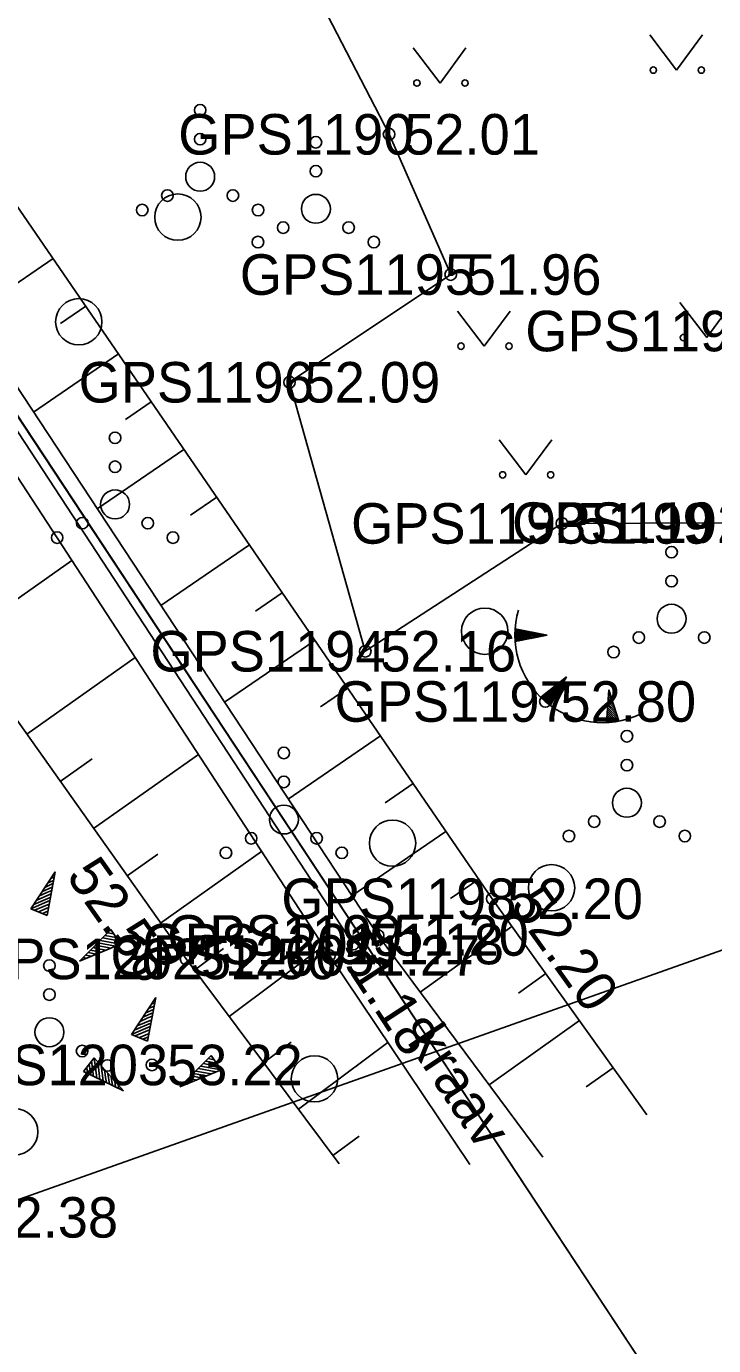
# Model space of a CAD drawing. Extents: x 551623 to 559850, y 6561220 to 6567135.
# Drawn here: x 555256.53 to 555268.4, y 6565096.73 to 6565119.52 of the extents above; entities that cross this region are included whole.
import ezdxf

# ---------------------------------------------------------------- set-up
doc = ezdxf.new("R2010")
doc.units = 0
for name, color, linetype in [('HALJASTUS', 7, 'Continuous'), ('KORGUS-EH2000', 7, 'Continuous'), ('MOOTKORG-EH2000', 7, 'Continuous'), ('MOOTMPUNKT', 7, 'Continuous'), ('MOOTNR', 7, 'Continuous'), ('MOOTPIIR', 7, 'Continuous'), ('PIIR', 7, 'Continuous'), ('RELJEEF', 7, 'Continuous'), ('VEEKOGU', 7, 'Continuous')]:
    doc.layers.add(name, color=color, linetype=linetype)

msp = doc.modelspace()

# ---------------------------------------------------------------- linework, layer by layer
at = {"layer": 'HALJASTUS'}
for p, q in [((555267.294, 6565119.376), (555267.757, 6565118.769)), ((555267.757, 6565118.769), (555268.203, 6565119.376)), ((555263.213, 6565119.152), (555263.676, 6565118.545)), ((555263.676, 6565118.545), (555264.122, 6565119.152)), ((555263.973, 6565114.606), (555264.437, 6565113.999)), ((555264.437, 6565113.999), (555264.882, 6565114.606)), ((555267.814, 6565114.754), (555268.278, 6565114.147)), ((555268.278, 6565114.147), (555268.723, 6565114.754)), ((555264.693, 6565112.382), (555265.157, 6565111.775)), ((555265.157, 6565111.775), (555265.602, 6565112.382))]:
    msp.add_line(p, q, dxfattribs=at)
msp.add_lwpolyline([(555277.06, 6565106.584), (555277.255, 6565111.788), (555268.557, 6565110.949), (555265.778, 6565110.936), (555262.384, 6565108.727), (555261.075, 6565113.375), (555263.858, 6565115.236), (555262.795, 6565117.659), (555261.001, 6565121.133), (555260.129, 6565122.751), (555257.76, 6565125.864), (555253.762, 6565133.295), (555248.914, 6565136.251)], dxfattribs=at)
for centre, radius in [((555267.356, 6565118.769), 0.055), ((555268.185, 6565118.769), 0.055), ((555263.275, 6565118.545), 0.055), ((555264.104, 6565118.545), 0.055), ((555259.533, 6565118.076), 0.1), ((555259.533, 6565117.576), 0.1), ((555261.531, 6565117.522), 0.1), ((555259.533, 6565116.926), 0.25), ((555261.531, 6565117.022), 0.1), ((555259.148, 6565116.228), 0.4), ((555258.968, 6565116.601), 0.1), ((555260.098, 6565116.601), 0.1), ((555261.531, 6565116.372), 0.25), ((555258.533, 6565116.351), 0.1), ((555260.533, 6565116.351), 0.1), ((555260.966, 6565116.047), 0.1), ((555262.096, 6565116.047), 0.1), ((555260.531, 6565115.797), 0.1), ((555262.531, 6565115.797), 0.1), ((555257.438, 6565114.421), 0.4), ((555267.877, 6565114.147), 0.055), ((555264.036, 6565113.999), 0.055), ((555264.864, 6565113.999), 0.055), ((555258.064, 6565112.415), 0.1), ((555258.064, 6565111.915), 0.1), ((555264.756, 6565111.775), 0.055), ((555265.585, 6565111.775), 0.055), ((555258.064, 6565111.265), 0.25), ((555257.499, 6565110.94), 0.1), ((555258.629, 6565110.94), 0.1), ((555257.064, 6565110.69), 0.1), ((555259.064, 6565110.69), 0.1), ((555267.671, 6565110.439), 0.1), ((555267.671, 6565109.939), 0.1), ((555267.671, 6565109.289), 0.25), ((555264.445, 6565109.073), 0.4), ((555267.106, 6565108.964), 0.1), ((555268.236, 6565108.964), 0.1), ((555266.671, 6565108.714), 0.1), ((555266.9, 6565107.259), 0.1), ((555260.978, 6565106.97), 0.1), ((555266.9, 6565106.759), 0.1), ((555260.978, 6565106.47), 0.1), ((555266.9, 6565106.109), 0.25), ((555260.978, 6565105.82), 0.25), ((555266.335, 6565105.784), 0.1), ((555267.465, 6565105.784), 0.1), ((555262.855, 6565105.411), 0.4), ((555260.413, 6565105.495), 0.1), ((555261.543, 6565105.495), 0.1), ((555265.9, 6565105.534), 0.1), ((555267.9, 6565105.534), 0.1), ((555259.978, 6565105.245), 0.1), ((555261.978, 6565105.245), 0.1), ((555265.6, 6565104.64), 0.4), ((555256.93, 6565103.295), 0.1), ((555256.93, 6565102.795), 0.1), ((555256.93, 6565102.145), 0.25), ((555257.495, 6565101.82), 0.1), ((555257.93, 6565101.57), 0.1), ((555261.507, 6565101.339), 0.4), ((555256.331, 6565100.424), 0.4)]:
    msp.add_circle(centre, radius, dxfattribs=at)
at = {"layer": 'KORGUS-EH2000'}
for centre in [(555263.858, 6565115.236), (555261.075, 6565113.375), (555262.384, 6565108.727), (555265.492, 6565107.859), (555264.574, 6565104.451), (555262.176, 6565103.668), (555259.289, 6565103.411), (555258.701, 6565101.579)]:
    msp.add_circle(centre, 0.1, dxfattribs=at)
at = {"layer": 'MOOTMPUNKT'}
for centre in [(555262.795, 6565117.659), (555263.858, 6565115.236), (555261.075, 6565113.375), (555265.778, 6565110.936), (555262.384, 6565108.727), (555265.492, 6565107.859), (555264.574, 6565104.451), (555262.604, 6565103.817), (555262.176, 6565103.668), (555259.289, 6565103.411), (555261.764, 6565103.47), (555258.701, 6565101.579)]:
    msp.add_circle(centre, 0.1, dxfattribs=at)
at = {"layer": 'MOOTPIIR'}
msp.add_lwpolyline([(555147.465, 6565082.979), (555153.125, 6565104.459), (555157.981, 6565122.311), (555163.2, 6565141.618), (555175.303, 6565138.726), (555190.232, 6565137.368), (555210.946, 6565134.177), (555222.4, 6565133.017), (555236.459, 6565117.362), (555247.686, 6565098.015), (555255.514, 6565098.946), (555277.06, 6565106.584), (555291.997, 6565107.634)], dxfattribs=at)
at = {"layer": 'PIIR'}
msp.add_lwpolyline([(555288.85, 6565092.31), (555275.41, 6565088.83), (555273.15, 6565087.34), (555239.11, 6565139), (555231.12, 6565150.64), (555225.89, 6565157.13), (555173.21, 6565166.35), (555173.84, 6565168.77), (555191.64, 6565237.48), (555195.28, 6565271.63), (555195.08, 6565294.61), (555205.15, 6565297.11), (555275.38, 6565300.17), (555292.52, 6565297.57)], dxfattribs=at)
msp.add_lwpolyline([(555172.58, 6565163.93), (555173.21, 6565166.35), (555225.89, 6565157.13), (555231.12, 6565150.64), (555239.11, 6565139), (555273.15, 6565087.34), (555275.41, 6565088.83), (555288.85, 6565092.31), (555289.83, 6565088.53), (555295.15, 6565083.63), (555324.46, 6565074.96), (555339.51, 6565058.58), (555337.29, 6565046.66), (555323.9, 6565035.68), (555298.08, 6565033.06), (555286.82, 6565022.41), (555284.62, 6565010.72), (555273.43, 6565013.07), (555140.74, 6565041.04)], close=True, dxfattribs=at)
at = {"layer": 'RELJEEF'}
for p, q in [((555256.993, 6565115.514), (555255.559, 6565114.531)), ((555257.558, 6565114.689), (555257.123, 6565114.391)), ((555258.123, 6565113.864), (555256.658, 6565112.86)), ((555258.688, 6565113.039), (555258.244, 6565112.734)), ((555259.254, 6565112.214), (555257.757, 6565111.188)), ((555259.819, 6565111.389), (555259.365, 6565111.078)), ((555260.384, 6565110.564), (555258.856, 6565109.517)), ((555255.383, 6565108.927), (555257.316, 6565110.297)), ((555260.95, 6565109.739), (555260.486, 6565109.422)), ((555264.966, 6565109.046), (555265.033, 6565109.1)), ((555264.966, 6565109.014), (555265.065, 6565109.093)), ((555264.966, 6565108.982), (555265.097, 6565109.087)), ((555264.967, 6565109.079), (555265.001, 6565109.106)), ((555264.967, 6565108.951), (555265.129, 6565109.081)), ((555264.968, 6565108.92), (555265.162, 6565109.075)), ((555265.526, 6565109.004), (555264.969, 6565109.112)), ((555264.98, 6565108.897), (555265.194, 6565109.069)), ((555265.033, 6565108.908), (555265.226, 6565109.062)), ((555261.515, 6565108.915), (555259.955, 6565107.845)), ((555265.526, 6565109.004), (555264.97, 6565108.895)), ((555265.086, 6565108.918), (555265.258, 6565109.056)), ((555265.139, 6565108.929), (555265.291, 6565109.05)), ((555265.192, 6565108.939), (555265.323, 6565109.044)), ((555265.245, 6565108.949), (555265.355, 6565109.037)), ((555265.298, 6565108.96), (555265.387, 6565109.031)), ((555265.351, 6565108.97), (555265.42, 6565109.025)), ((555265.404, 6565108.981), (555265.452, 6565109.019)), ((555265.457, 6565108.991), (555265.484, 6565109.013)), ((555256.539, 6565107.295), (555258.409, 6565108.62)), ((555265.858, 6565108.284), (555265.413, 6565107.932)), ((555265.858, 6565108.284), (555265.578, 6565107.791)), ((555265.69, 6565107.988), (555265.696, 6565108.156)), ((555265.716, 6565108.035), (555265.721, 6565108.176)), ((555265.743, 6565108.082), (555265.747, 6565108.197)), ((555265.77, 6565108.129), (555265.773, 6565108.217)), ((555265.796, 6565108.176), (555265.799, 6565108.237)), ((555265.823, 6565108.223), (555265.824, 6565108.258)), ((555262.08, 6565108.09), (555261.608, 6565107.766)), ((555265.437, 6565107.91), (555265.438, 6565107.952)), ((555265.461, 6565107.887), (555265.464, 6565107.973)), ((555265.485, 6565107.866), (555265.49, 6565107.993)), ((555265.51, 6565107.845), (555265.516, 6565108.013)), ((555265.534, 6565107.825), (555265.541, 6565108.034)), ((555265.558, 6565107.806), (555265.567, 6565108.054)), ((555265.583, 6565107.801), (555265.593, 6565108.074)), ((555265.61, 6565107.848), (555265.619, 6565108.095)), ((555265.636, 6565107.895), (555265.644, 6565108.115)), ((555265.663, 6565107.941), (555265.67, 6565108.136)), ((555266.59, 6565108.06), (555266.548, 6565107.495)), ((555266.644, 6565107.891), (555266.582, 6565107.952)), ((555266.628, 6565107.942), (555266.584, 6565107.985)), ((555266.611, 6565107.994), (555266.587, 6565108.018)), ((555266.59, 6565108.06), (555266.763, 6565107.521)), ((555266.76, 6565107.531), (555266.565, 6565107.723)), ((555266.743, 6565107.582), (555266.567, 6565107.756)), ((555266.727, 6565107.633), (555266.57, 6565107.789)), ((555266.71, 6565107.685), (555266.572, 6565107.821)), ((555266.694, 6565107.736), (555266.575, 6565107.854)), ((555266.677, 6565107.788), (555266.577, 6565107.887)), ((555266.661, 6565107.839), (555266.579, 6565107.92)), ((555266.58, 6565107.497), (555266.55, 6565107.527)), ((555266.613, 6565107.499), (555266.552, 6565107.56)), ((555266.645, 6565107.503), (555266.555, 6565107.592)), ((555266.677, 6565107.507), (555266.557, 6565107.625)), ((555266.708, 6565107.511), (555266.56, 6565107.658)), ((555266.739, 6565107.516), (555266.562, 6565107.69)), ((555262.646, 6565107.265), (555261.054, 6565106.174)), ((555257.117, 6565106.479), (555257.668, 6565106.87)), ((555257.694, 6565105.663), (555259.502, 6565106.943)), ((555263.211, 6565106.44), (555262.729, 6565106.109)), ((555263.776, 6565105.615), (555262.153, 6565104.503)), ((555258.272, 6565104.847), (555258.805, 6565105.224)), ((555258.85, 6565104.031), (555260.594, 6565105.266)), ((555256.611, 6565104.278), (555257.031, 6565104.918)), ((555257.031, 6565104.918), (555256.891, 6565104.163)), ((555256.906, 6565104.728), (555257.006, 6565104.768)), ((555256.956, 6565104.803), (555257.016, 6565104.828)), ((555257.006, 6565104.878), (555257.026, 6565104.888)), ((555264.341, 6565104.79), (555263.852, 6565104.455)), ((555256.711, 6565104.428), (555256.961, 6565104.533)), ((555256.761, 6565104.503), (555256.886, 6565104.558)), ((555256.811, 6565104.578), (555256.981, 6565104.653)), ((555256.861, 6565104.653), (555256.991, 6565104.713)), ((555256.886, 6565104.558), (555256.971, 6565104.593)), ((555256.611, 6565104.278), (555256.936, 6565104.418)), ((555256.611, 6565104.278), (555256.891, 6565104.163)), ((555256.611, 6565104.278), (555256.611, 6565104.278)), ((555256.661, 6565104.353), (555256.946, 6565104.473)), ((555256.676, 6565104.253), (555256.926, 6565104.358)), ((555256.741, 6565104.223), (555256.916, 6565104.298)), ((555256.811, 6565104.198), (555256.906, 6565104.238)), ((555256.876, 6565104.173), (555256.891, 6565104.178)), ((555257.449, 6565103.372), (555257.989, 6565103.917)), ((555258.079, 6565103.782), (555257.894, 6565103.817)), ((555258.039, 6565103.842), (555257.939, 6565103.862)), ((555257.999, 6565103.902), (555257.979, 6565103.902)), ((555258.159, 6565103.667), (555257.989, 6565103.917)), ((555264.916, 6565103.972), (555263.331, 6565102.838)), ((555258.159, 6565103.667), (555257.449, 6565103.372)), ((555257.774, 6565103.587), (555257.684, 6565103.607)), ((555257.989, 6565103.597), (555257.724, 6565103.647)), ((555258.074, 6565103.632), (555257.769, 6565103.692)), ((555258.159, 6565103.667), (555257.809, 6565103.732)), ((555258.119, 6565103.722), (555257.854, 6565103.777)), ((555258.159, 6565103.667), (555258.159, 6565103.667)), ((555259.433, 6565103.218), (555259.937, 6565103.594)), ((555260.031, 6565102.417), (555261.659, 6565103.632)), ((555257.489, 6565103.387), (555257.474, 6565103.392)), ((555257.574, 6565103.422), (555257.514, 6565103.437)), ((555257.659, 6565103.457), (555257.554, 6565103.477)), ((555257.739, 6565103.492), (555257.599, 6565103.522)), ((555257.824, 6565103.527), (555257.639, 6565103.562)), ((555257.909, 6565103.562), (555257.774, 6565103.587)), ((555265.498, 6565103.158), (555265.027, 6565102.822)), ((555258.346, 6565102.105), (555258.766, 6565102.745)), ((555258.766, 6565102.745), (555258.626, 6565101.99)), ((555258.741, 6565102.705), (555258.761, 6565102.715)), ((555258.546, 6565102.405), (555258.716, 6565102.48)), ((555258.596, 6565102.48), (555258.726, 6565102.54)), ((555258.641, 6565102.555), (555258.741, 6565102.595)), ((555258.691, 6565102.63), (555258.751, 6565102.655)), ((555258.346, 6565102.105), (555258.671, 6565102.245)), ((555258.396, 6565102.18), (555258.681, 6565102.3)), ((555258.446, 6565102.255), (555258.696, 6565102.36)), ((555258.496, 6565102.33), (555258.621, 6565102.385)), ((555258.621, 6565102.385), (555258.706, 6565102.42)), ((555266.08, 6565102.345), (555264.524, 6565101.233)), ((555258.346, 6565102.105), (555258.626, 6565101.99)), ((555258.346, 6565102.105), (555258.346, 6565102.105)), ((555258.411, 6565102.08), (555258.661, 6565102.185)), ((555258.476, 6565102.05), (555258.651, 6565102.125)), ((555258.546, 6565102.025), (555258.641, 6565102.065)), ((555258.611, 6565102), (555258.626, 6565102.005)), ((555260.629, 6565101.616), (555261.105, 6565101.971)), ((555261.228, 6565100.814), (555262.773, 6565101.968)), ((555257.704, 6565101.704), (555257.519, 6565101.464)), ((555257.619, 6565101.594), (555257.644, 6565101.409)), ((555257.659, 6565101.649), (555257.694, 6565101.379)), ((555257.704, 6565101.704), (555258.209, 6565101.134)), ((555257.704, 6565101.704), (555257.749, 6565101.354)), ((555257.704, 6565101.704), (555257.704, 6565101.704)), ((555257.764, 6565101.639), (555257.804, 6565101.329)), ((555257.824, 6565101.569), (555257.859, 6565101.304)), ((555259.184, 6565101.199), (555259.724, 6565101.744)), ((555259.894, 6565101.494), (555259.544, 6565101.559)), ((555259.854, 6565101.549), (555259.589, 6565101.604)), ((555259.814, 6565101.609), (555259.629, 6565101.644)), ((555259.774, 6565101.669), (555259.674, 6565101.689)), ((555259.734, 6565101.729), (555259.714, 6565101.729)), ((555259.894, 6565101.494), (555259.724, 6565101.744)), ((555258.209, 6565101.134), (555257.519, 6565101.464)), ((555257.529, 6565101.479), (555257.534, 6565101.459)), ((555257.574, 6565101.534), (555257.589, 6565101.434)), ((555257.884, 6565101.504), (555257.899, 6565101.364)), ((555257.899, 6565101.364), (555257.914, 6565101.274)), ((555257.939, 6565101.434), (555257.969, 6565101.249)), ((555257.999, 6565101.369), (555258.019, 6565101.224)), ((555259.894, 6565101.494), (555259.184, 6565101.199)), ((555259.474, 6565101.319), (555259.334, 6565101.349)), ((555259.559, 6565101.354), (555259.374, 6565101.389)), ((555259.509, 6565101.414), (555259.419, 6565101.434)), ((555259.724, 6565101.424), (555259.459, 6565101.474)), ((555259.809, 6565101.459), (555259.504, 6565101.519)), ((555259.644, 6565101.389), (555259.509, 6565101.414)), ((555259.894, 6565101.494), (555259.894, 6565101.494)), ((555266.661, 6565101.532), (555266.199, 6565101.201)), ((555258.059, 6565101.299), (555258.074, 6565101.199)), ((555258.119, 6565101.234), (555258.129, 6565101.169)), ((555258.179, 6565101.164), (555258.184, 6565101.144)), ((555259.224, 6565101.214), (555259.209, 6565101.219)), ((555259.309, 6565101.249), (555259.249, 6565101.264)), ((555259.394, 6565101.284), (555259.289, 6565101.304)), ((555261.826, 6565100.013), (555262.277, 6565100.35))]:
    msp.add_line(p, q, dxfattribs=at)
msp.add_lwpolyline([(555267.243, 6565100.718), (555264.574, 6565104.451), (555253.061, 6565121.25), (555242.65, 6565138.338), (555234.145, 6565148.829), (555233.386, 6565148.636), (555231.367, 6565148.23), (555230.85, 6565146.543), (555236.09, 6565137.882), (555248.799, 6565118.225), (555259.289, 6565103.411), (555261.934, 6565099.868)], dxfattribs=at)
msp.add_arc((555266.479, 6565109.007), 1.514, 163.4234, 295.1745, dxfattribs=at)
at = {"layer": 'VEEKOGU'}
for points in [[(555265.45, 6565099.986), (555262.604, 6565103.817), (555251.937, 6565120.038), (555239.993, 6565138.74), (555233.721, 6565147.576), (555233.071, 6565146.869), (555239.071, 6565138.07), (555251.323, 6565119.495), (555261.764, 6565103.47), (555264.187, 6565099.861)], [(555239.299, 6565138.626), (555251.662, 6565119.733), (555262.176, 6565103.668)]]:
    msp.add_lwpolyline(points, dxfattribs=at)

# ---------------------------------------------------------------- texts
at = {"layer": 'KORGUS-EH2000'}
for s, p in [(' 51.96', (555263.858, 6565114.886)), (' 52.09', (555261.075, 6565113.025)), (' 52.16', (555262.384, 6565108.377)), (' 52.80', (555265.492, 6565107.509)), (' 53.22', (555258.701, 6565101.229)), (' 52.38', (555255.514, 6565098.596))]:
    msp.add_text(s, height=0.7, dxfattribs=at).set_placement(p)
for s, rotation, p in [(' 52.56', 305.3054, (555257.056, 6565105.054)), (' 52.20', 305.5652, (555264.716, 6565104.553)), (' 51.18', 303.2023, (555261.665, 6565103.854))]:
    msp.add_text(s, height=0.7, rotation=rotation, dxfattribs=at).set_placement(p)
at = {"layer": 'MOOTKORG-EH2000'}
for s, p in [(' 52.01', (555262.795, 6565117.309)), (' 51.96', (555263.858, 6565114.886)), (' 52.09', (555261.075, 6565113.025)), (' 51.99', (555265.778, 6565110.586)), (' 52.16', (555262.384, 6565108.377)), (' 52.80', (555265.492, 6565107.509)), (' 52.20', (555264.574, 6565104.101)), (' 51.20', (555262.604, 6565103.467)), (' 51.27', (555261.764, 6565103.12)), (' 51.18', (555262.176, 6565103.318)), (' 52.56', (555259.289, 6565103.061)), (' 53.22', (555258.701, 6565101.229)), (' 52.38', (555255.514, 6565098.596))]:
    msp.add_text(s, height=0.7, dxfattribs=at).set_placement(p)
at = {"layer": 'MOOTNR'}
for s, p in [('GPS1190 ', (555259.155, 6565117.309)), ('GPS1195 ', (555260.218, 6565114.886)), ('GPS1191 ', (555265.146, 6565113.91)), ('GPS1196 ', (555257.435, 6565113.025)), ('GPS1193 ', (555262.138, 6565110.586)), ('GPS1192 ', (555264.917, 6565110.599)), ('GPS1194 ', (555258.674, 6565108.377)), ('GPS1197 ', (555261.853, 6565107.509)), ('GPS1198 ', (555260.934, 6565104.101)), ('GPS1199 ', (555258.964, 6565103.467)), ('GPS1200 ', (555257.984, 6565103.12)), ('GPS1201 ', (555258.536, 6565103.318)), ('GPS1202 ', (555255.51, 6565103.061)), ('GPS1203 ', (555254.921, 6565101.229))]:
    msp.add_text(s, height=0.7, dxfattribs=at).set_placement(p)
at = {"layer": 'VEEKOGU'}
msp.add_text('kraav', height=0.7, rotation=303.5968, dxfattribs=at).set_placement((555263.091, 6565101.982))

doc.saveas('drawing.dxf')
